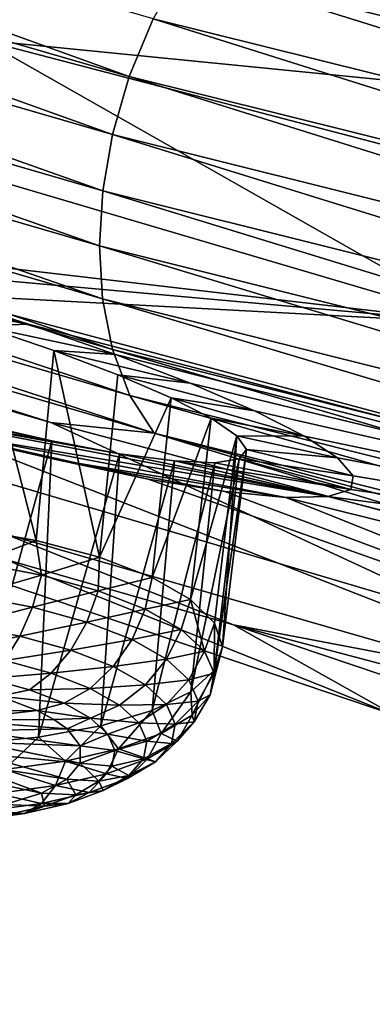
# Model space of a CAD drawing. Header units: metres. Extents: x -106 to 264, y -111 to 81.
# Tile 195 of 549: x 159.81 to 161.18, y -5.37 to -1.54. Entities that reach past the tile are written whole.
import ezdxf

# ---------------------------------------------------------------- set-up
doc = ezdxf.new("R2010")
doc.units = ezdxf.units.M
doc.layers.add('solid_20422013', color=7, linetype='CONTINUOUS')

msp = doc.modelspace()

# ---------------------------------------------------------------- linework, layer by layer
at = {"layer": 'solid_20422013'}
for points in [[(162.627045, -0.268029, 249.871689), (160.860275, -1.240199, 250.342102), (162.966629, -1.774455, 251.835373)], [(156.618408, -0.712087, 247.435852), (160.233673, -1.762396, 250.361542), (156.718781, -0.491576, 247.399918)], [(160.233673, -1.762396, 250.361542), (160.326309, -1.537945, 250.318527), (156.718781, -0.491576, 247.399918)], [(163.088501, -1.960217, 218.332092), (159.663956, -1.620794, 220.809128), (157.99765, -0.467756, 217.60643)], [(161.583771, -0.89791, 215.381424), (163.088501, -1.960217, 218.332092), (157.99765, -0.467756, 217.60643)], [(156.548019, -0.93454, 247.436615), (160.168701, -1.988074, 250.367096), (156.618408, -0.712087, 247.435852)], [(160.168701, -1.988074, 250.367096), (160.233673, -1.762396, 250.361542), (156.618408, -0.712087, 247.435852)], [(156.507309, -1.151863, 247.40506), (160.131134, -2.207867, 250.338104), (156.548019, -0.93454, 247.436615)], [(160.131134, -2.207867, 250.338104), (160.168701, -1.988074, 250.367096), (156.548019, -0.93454, 247.436615)], [(156.49295, -1.363691, 247.345184), (160.117859, -2.421489, 250.278824), (156.507309, -1.151863, 247.40506)], [(160.117859, -2.421489, 250.278824), (160.131134, -2.207867, 250.338104), (156.507309, -1.151863, 247.40506)], [(156.547363, -1.230476, 223.623611), (159.663956, -1.620794, 220.809128), (161.605545, -2.723309, 223.871475)], [(158.627228, -2.37629, 226.801483), (156.547363, -1.230476, 223.623611), (161.605545, -2.723309, 223.871475)], [(160.442078, -1.332686, 250.237656), (164.260757, -2.281122, 252.886337), (160.860275, -1.240199, 250.342102)], [(164.260757, -2.281122, 252.886337), (162.966629, -1.774455, 251.835373), (160.860275, -1.240199, 250.342102)], [(160.326309, -1.537945, 250.318527), (164.155518, -2.490455, 252.97554), (160.442078, -1.332686, 250.237656)], [(164.155518, -2.490455, 252.97554), (164.260757, -2.281122, 252.886337), (160.442078, -1.332686, 250.237656)], [(160.129074, -2.627841, 250.189392), (160.117859, -2.421489, 250.278824), (156.49295, -1.363691, 247.345184)], [(156.505127, -1.568937, 247.257156), (160.129074, -2.627841, 250.189392), (156.49295, -1.363691, 247.345184)], [(160.168076, -2.824828, 250.066147), (160.129074, -2.627841, 250.189392), (156.505127, -1.568937, 247.257156)], [(156.547409, -1.765609, 247.137573), (160.168076, -2.824828, 250.066147), (156.505127, -1.568937, 247.257156)], [(160.233673, -1.762396, 250.361542), (164.071304, -2.718544, 253.02507), (160.326309, -1.537945, 250.318527)], [(164.071304, -2.718544, 253.02507), (164.155518, -2.490455, 252.97554), (160.326309, -1.537945, 250.318527)], [(164.848709, -2.976481, 221.154877), (161.605545, -2.723309, 223.871475), (159.663956, -1.620794, 220.809128)], [(163.088501, -1.960217, 218.332092), (164.848709, -2.976481, 221.154877), (159.663956, -1.620794, 220.809128)], [(160.168701, -1.988074, 250.367096), (164.012238, -2.947202, 253.035065), (160.233673, -1.762396, 250.361542)], [(164.012238, -2.947202, 253.035065), (164.071304, -2.718544, 253.02507), (160.233673, -1.762396, 250.361542)], [(160.23584, -3.004383, 249.910721), (160.168076, -2.824828, 250.066147), (156.547409, -1.765609, 247.137573)], [(156.620865, -1.945717, 246.988129), (160.23584, -3.004383, 249.910721), (156.547409, -1.765609, 247.137573)], [(160.329941, -3.150283, 249.732162), (160.23584, -3.004383, 249.910721), (156.620865, -1.945717, 246.988129)], [(156.72287, -2.093086, 246.817627), (160.329941, -3.150283, 249.732162), (156.620865, -1.945717, 246.988129)], [(160.131134, -2.207867, 250.338104), (163.978073, -3.169279, 253.008438), (160.168701, -1.988074, 250.367096)], [(163.978073, -3.169279, 253.008438), (164.012238, -2.947202, 253.035065), (160.168701, -1.988074, 250.367096)], [(156.72287, -2.093086, 246.817627), (157.964523, -2.541681, 247.600204), (159.928085, -3.109641, 249.164124)], [(156.72287, -2.093086, 246.817627), (159.928085, -3.109641, 249.164124), (160.329941, -3.150283, 249.732162)], [(160.117859, -2.421489, 250.278824), (163.965988, -3.38456, 252.949692), (160.131134, -2.207867, 250.338104)], [(163.965988, -3.38456, 252.949692), (163.978073, -3.169279, 253.008438), (160.131134, -2.207867, 250.338104)], [(159.089661, -2.498444, 226.702606), (158.627228, -2.37629, 226.801483), (161.605545, -2.723309, 223.871475)], [(163.976166, -3.591936, 252.858963), (163.965988, -3.38456, 252.949692), (160.117859, -2.421489, 250.278824)], [(160.129074, -2.627841, 250.189392), (163.976166, -3.591936, 252.858963), (160.117859, -2.421489, 250.278824)], [(159.473053, -2.609851, 226.702866), (159.089661, -2.498444, 226.702606), (161.605545, -2.723309, 223.871475)], [(157.964523, -2.541681, 247.600204), (158.861343, -3.28699, 244.194916), (162.686005, -4.390527, 247.260117)], [(159.928085, -3.109641, 249.164124), (157.964523, -2.541681, 247.600204), (162.686005, -4.390527, 247.260117)], [(159.043488, -2.552113, 227.160706), (159.473053, -2.609851, 226.702866), (159.841064, -2.726847, 226.780777)], [(159.353821, -2.638809, 227.136963), (159.043488, -2.552113, 227.160706), (159.841064, -2.726847, 226.780777)], [(159.657715, -2.733037, 227.178879), (159.353821, -2.638809, 227.136963), (159.841064, -2.726847, 226.780777)], [(159.473053, -2.609851, 226.702866), (161.605545, -2.723309, 223.871475), (163.809158, -3.767775, 226.772583)], [(159.841064, -2.726847, 226.780777), (159.473053, -2.609851, 226.702866), (163.809158, -3.767775, 226.772583)], [(164.011612, -3.78922, 252.732346), (163.976166, -3.591936, 252.858963), (160.129074, -2.627841, 250.189392)], [(160.168076, -2.824828, 250.066147), (164.011612, -3.78922, 252.732346), (160.129074, -2.627841, 250.189392)], [(160.638641, -3.897269, 235.437408), (157.775055, -2.757169, 232.27066), (163.396011, -4.423337, 232.492126)], [(160.307495, -3.329467, 230.272293), (163.396011, -4.423337, 232.492126), (157.775055, -2.757169, 232.27066)], [(157.919678, -3.11571, 238.209915), (157.775055, -2.757169, 232.27066), (160.638641, -3.897269, 235.437408)], [(159.953217, -3.254533, 230.516281), (160.307495, -3.329467, 230.272293), (157.775055, -2.757169, 232.27066)], [(159.565842, -3.159242, 230.689423), (159.953217, -3.254533, 230.516281), (157.775055, -2.757169, 232.27066)], [(159.871628, -3.568981, 227.089539), (159.593185, -3.519648, 226.977875), (159.657715, -2.733037, 227.178879)], [(159.657715, -2.733037, 227.178879), (159.841064, -2.726847, 226.780777), (160.180344, -2.844377, 226.92572)], [(159.940292, -2.829329, 227.284348), (159.657715, -2.733037, 227.178879), (160.180344, -2.844377, 226.92572)], [(159.871628, -3.568981, 227.089539), (159.657715, -2.733037, 227.178879), (159.940292, -2.829329, 227.284348)], [(160.180344, -2.844377, 226.92572), (159.841064, -2.726847, 226.780777), (163.809158, -3.767775, 226.772583)], [(160.11824, -3.634179, 227.254944), (159.871628, -3.568981, 227.089539), (159.940292, -2.829329, 227.284348)], [(159.940292, -2.829329, 227.284348), (160.180344, -2.844377, 226.92572), (160.470871, -2.955719, 227.128159)], [(160.18959, -2.923195, 227.4478), (159.940292, -2.829329, 227.284348), (160.470871, -2.955719, 227.128159)], [(160.11824, -3.634179, 227.254944), (159.940292, -2.829329, 227.284348), (160.18959, -2.923195, 227.4478)], [(164.073181, -3.96827, 252.571411), (164.011612, -3.78922, 252.732346), (160.168076, -2.824828, 250.066147)], [(160.23584, -3.004383, 249.910721), (164.073181, -3.96827, 252.571411), (160.168076, -2.824828, 250.066147)], [(160.470871, -2.955719, 227.128159), (160.180344, -2.844377, 226.92572), (163.809158, -3.767775, 226.772583)], [(159.932312, -3.18012, 229.938324), (159.165527, -3.048152, 230.776382), (158.768234, -2.927241, 230.783813)], [(159.636963, -3.113333, 230.093918), (159.932312, -3.18012, 229.938324), (158.768234, -2.927241, 230.783813)], [(160.11824, -3.634179, 227.254944), (160.18959, -2.923195, 227.4478), (160.395981, -3.012717, 227.661377)], [(160.18959, -2.923195, 227.4478), (160.470871, -2.955719, 227.128159), (160.720718, -3.063931, 227.392166)], [(160.18959, -2.923195, 227.4478), (160.720718, -3.063931, 227.392166), (160.395981, -3.012717, 227.661377)], [(160.720718, -3.063931, 227.392166), (160.470871, -2.955719, 227.128159), (163.809158, -3.767775, 226.772583)], [(160.32196, -3.712313, 227.46666), (160.11824, -3.634179, 227.254944), (160.395981, -3.012717, 227.661377)], [(164.158707, -4.112819, 252.385406), (164.073181, -3.96827, 252.571411), (160.23584, -3.004383, 249.910721)], [(160.329941, -3.150283, 249.732162), (164.158707, -4.112819, 252.385406), (160.23584, -3.004383, 249.910721)], [(160.32196, -3.712313, 227.46666), (160.395981, -3.012717, 227.661377), (160.551697, -3.092249, 227.916351)], [(160.395981, -3.012717, 227.661377), (160.720718, -3.063931, 227.392166), (160.91568, -3.162877, 227.702682)], [(160.551697, -3.092249, 227.916351), (160.395981, -3.012717, 227.661377), (160.91568, -3.162877, 227.702682)], [(159.165527, -3.048152, 230.776382), (161.005875, -3.397785, 229.228134), (159.565842, -3.159242, 230.689423)], [(160.195587, -3.231359, 229.721176), (161.005875, -3.397785, 229.228134), (159.165527, -3.048152, 230.776382)], [(159.932312, -3.18012, 229.938324), (160.195587, -3.231359, 229.721176), (159.165527, -3.048152, 230.776382)], [(160.91568, -3.162877, 227.702682), (160.720718, -3.063931, 227.392166), (163.809158, -3.767775, 226.772583)], [(160.471939, -3.798625, 227.711563), (160.32196, -3.712313, 227.46666), (160.551697, -3.092249, 227.916351)], [(160.471939, -3.798625, 227.711563), (160.551697, -3.092249, 227.916351), (160.651779, -3.16116, 228.206207)], [(160.651779, -3.16116, 228.206207), (160.551697, -3.092249, 227.916351), (160.91568, -3.162877, 227.702682)], [(161.262222, -4.248064, 241.355148), (157.919678, -3.11571, 238.209915), (160.638641, -3.897269, 235.437408)], [(158.861343, -3.28699, 244.194916), (157.919678, -3.11571, 238.209915), (161.262222, -4.248064, 241.355148)], [(159.607132, -4.360812, 229.577362), (159.932312, -3.18012, 229.938324), (159.636963, -3.113333, 230.093918)], [(161.964432, -3.651772, 250.65686), (159.928085, -3.109641, 249.164124), (162.686005, -4.390527, 247.260117)], [(160.329941, -3.150283, 249.732162), (159.928085, -3.109641, 249.164124), (161.964432, -3.651772, 250.65686)], [(159.565842, -3.159242, 230.689423), (161.005875, -3.397785, 229.228134), (160.842957, -3.401526, 229.612228)], [(159.565842, -3.159242, 230.689423), (160.842957, -3.401526, 229.612228), (159.953217, -3.254533, 230.516281)], [(159.607132, -4.360812, 229.577362), (159.880707, -4.334993, 229.457306), (159.932312, -3.18012, 229.938324)], [(159.880707, -4.334993, 229.457306), (160.195587, -3.231359, 229.721176), (159.932312, -3.18012, 229.938324)], [(160.329941, -3.150283, 249.732162), (161.964432, -3.651772, 250.65686), (164.072433, -4.167274, 252.076111)], [(160.329941, -3.150283, 249.732162), (164.072433, -4.167274, 252.076111), (164.158707, -4.112819, 252.385406)], [(160.564713, -3.890336, 227.981567), (160.471939, -3.798625, 227.711563), (160.651779, -3.16116, 228.206207)], [(160.596252, -3.983435, 228.264877), (160.564713, -3.890336, 227.981567), (160.651779, -3.16116, 228.206207)], [(160.596252, -3.983435, 228.264877), (160.651779, -3.16116, 228.206207), (160.689819, -3.214847, 228.521225)], [(160.651779, -3.16116, 228.206207), (160.91568, -3.162877, 227.702682), (161.04277, -3.246772, 228.044754)], [(160.689819, -3.214847, 228.521225), (160.651779, -3.16116, 228.206207), (161.04277, -3.246772, 228.044754)], [(161.04277, -3.246772, 228.044754), (160.91568, -3.162877, 227.702682), (163.809158, -3.767775, 226.772583)], [(160.565155, -4.073855, 228.549088), (160.689819, -3.214847, 228.521225), (160.661163, -3.250518, 228.846512)], [(160.565155, -4.073855, 228.549088), (160.596252, -3.983435, 228.264877), (160.689819, -3.214847, 228.521225)], [(160.661163, -3.250518, 228.846512), (160.689819, -3.214847, 228.521225), (161.104843, -3.317611, 228.428574)], [(160.689819, -3.214847, 228.521225), (161.04277, -3.246772, 228.044754), (161.104843, -3.317611, 228.428574)], [(159.880707, -4.334993, 229.457306), (160.122925, -4.29113, 229.286057), (160.195587, -3.231359, 229.721176)], [(159.953217, -3.254533, 230.516281), (160.842957, -3.401526, 229.612228), (160.605774, -3.37819, 229.964951)], [(159.953217, -3.254533, 230.516281), (160.605774, -3.37819, 229.964951), (160.307495, -3.329467, 230.272293)], [(160.122925, -4.29113, 229.286057), (160.409927, -3.258722, 229.458755), (160.195587, -3.231359, 229.721176)], [(160.122925, -4.29113, 229.286057), (160.323212, -4.23114, 229.071091), (160.409927, -3.258722, 229.458755)], [(160.195587, -3.231359, 229.721176), (160.409927, -3.258722, 229.458755), (161.005875, -3.397785, 229.228134)], [(160.323212, -4.23114, 229.071091), (160.566498, -3.266199, 229.162979), (160.409927, -3.258722, 229.458755)], [(160.409927, -3.258722, 229.458755), (161.095612, -3.369742, 228.82901), (161.005875, -3.397785, 229.228134)], [(160.409927, -3.258722, 229.458755), (160.566498, -3.266199, 229.162979), (161.095612, -3.369742, 228.82901)], [(160.472794, -4.157644, 228.821808), (160.661163, -3.250518, 228.846512), (160.566498, -3.266199, 229.162979)], [(160.472794, -4.157644, 228.821808), (160.565155, -4.073855, 228.549088), (160.661163, -3.250518, 228.846512)], [(160.566498, -3.266199, 229.162979), (160.661163, -3.250518, 228.846512), (161.095612, -3.369742, 228.82901)], [(160.661163, -3.250518, 228.846512), (161.104843, -3.317611, 228.428574), (161.095612, -3.369742, 228.82901)], [(161.104843, -3.317611, 228.428574), (161.04277, -3.246772, 228.044754), (163.809158, -3.767775, 226.772583)], [(162.686005, -4.390527, 247.260117), (158.861343, -3.28699, 244.194916), (161.262222, -4.248064, 241.355148)], [(160.323212, -4.23114, 229.071091), (160.472794, -4.157644, 228.821808), (160.566498, -3.266199, 229.162979)], [(160.307495, -3.329467, 230.272293), (160.605774, -3.37819, 229.964951), (163.396011, -4.423337, 232.492126)], [(161.095612, -3.369742, 228.82901), (161.104843, -3.317611, 228.428574), (163.809158, -3.767775, 226.772583)], [(161.005875, -3.397785, 229.228134), (161.095612, -3.369742, 228.82901), (163.809158, -3.767775, 226.772583)], [(160.605774, -3.37819, 229.964951), (160.842957, -3.401526, 229.612228), (163.396011, -4.423337, 232.492126)], [(160.842957, -3.401526, 229.612228), (161.005875, -3.397785, 229.228134), (166.25975, -4.747066, 229.492676)], [(163.396011, -4.423337, 232.492126), (160.842957, -3.401526, 229.612228), (166.25975, -4.747066, 229.492676)], [(161.005875, -3.397785, 229.228134), (163.809158, -3.767775, 226.772583), (166.25975, -4.747066, 229.492676)], [(159.643784, -3.656327, 226.982162), (159.593185, -3.519648, 226.977875), (159.871628, -3.568981, 227.089539)], [(159.892136, -3.704036, 227.093231), (159.643784, -3.656327, 226.982162), (159.871628, -3.568981, 227.089539)], [(159.892136, -3.704036, 227.093231), (159.871628, -3.568981, 227.089539), (160.11824, -3.634179, 227.254944)], [(160.112244, -3.764739, 227.248627), (159.892136, -3.704036, 227.093231), (160.11824, -3.634179, 227.254944)], [(160.112244, -3.764739, 227.248627), (160.11824, -3.634179, 227.254944), (160.32196, -3.712313, 227.46666)], [(159.618774, -3.782415, 226.997879), (159.643784, -3.656327, 226.982162), (159.892136, -3.704036, 227.093231)], [(159.857025, -3.828184, 227.104431), (159.618774, -3.782415, 226.997879), (159.892136, -3.704036, 227.093231)], [(159.857025, -3.828184, 227.104431), (159.892136, -3.704036, 227.093231), (160.112244, -3.764739, 227.248627)], [(160.112244, -3.764739, 227.248627), (160.32196, -3.712313, 227.46666), (160.29567, -3.836105, 227.442383)], [(160.29567, -3.836105, 227.442383), (160.32196, -3.712313, 227.46666), (160.471939, -3.798625, 227.711563)], [(159.584976, -3.898461, 227.044373), (159.618774, -3.782415, 226.997879), (159.857025, -3.828184, 227.104431)], [(160.068192, -3.886419, 227.25351), (159.857025, -3.828184, 227.104431), (160.112244, -3.764739, 227.248627)], [(160.068192, -3.886419, 227.25351), (160.112244, -3.764739, 227.248627), (160.29567, -3.836105, 227.442383)], [(159.808212, -3.941346, 227.144211), (159.584976, -3.898461, 227.044373), (159.857025, -3.828184, 227.104431)], [(159.808212, -3.941346, 227.144211), (159.857025, -3.828184, 227.104431), (160.068192, -3.886419, 227.25351)], [(160.435364, -3.91539, 227.667068), (160.29567, -3.836105, 227.442383), (160.471939, -3.798625, 227.711563)], [(160.525955, -3.999548, 227.914047), (160.435364, -3.91539, 227.667068), (160.471939, -3.798625, 227.711563)], [(160.525955, -3.999548, 227.914047), (160.471939, -3.798625, 227.711563), (160.564713, -3.890336, 227.981567)], [(160.068192, -3.886419, 227.25351), (160.29567, -3.836105, 227.442383), (160.244171, -3.954884, 227.439392)], [(160.244171, -3.954884, 227.439392), (160.29567, -3.836105, 227.442383), (160.435364, -3.91539, 227.667068)], [(159.544662, -3.996682, 227.118515), (159.584976, -3.898461, 227.044373), (159.808212, -3.941346, 227.144211)], [(160.006073, -3.995912, 227.28389), (159.808212, -3.941346, 227.144211), (160.068192, -3.886419, 227.25351)], [(160.006073, -3.995912, 227.28389), (160.068192, -3.886419, 227.25351), (160.244171, -3.954884, 227.439392)], [(160.563965, -4.085346, 228.173813), (160.525955, -3.999548, 227.914047), (160.564713, -3.890336, 227.981567)], [(160.563965, -4.085346, 228.173813), (160.564713, -3.890336, 227.981567), (160.596252, -3.983435, 228.264877)], [(160.638641, -3.897269, 235.437408), (163.396011, -4.423337, 232.492126), (166.205215, -5.374864, 235.135086)], [(163.769714, -4.953598, 238.371475), (160.638641, -3.897269, 235.437408), (166.205215, -5.374864, 235.135086)], [(161.262222, -4.248064, 241.355148), (160.638641, -3.897269, 235.437408), (163.769714, -4.953598, 238.371475)], [(159.748962, -4.035931, 227.209885), (159.544662, -3.996682, 227.118515), (159.808212, -3.941346, 227.144211)], [(159.748962, -4.035931, 227.209885), (159.808212, -3.941346, 227.144211), (160.006073, -3.995912, 227.28389)], [(160.378189, -4.030947, 227.654953), (160.244171, -3.954884, 227.439392), (160.435364, -3.91539, 227.667068)], [(160.378189, -4.030947, 227.654953), (160.435364, -3.91539, 227.667068), (160.525955, -3.999548, 227.914047)], [(160.006073, -3.995912, 227.28389), (160.244171, -3.954884, 227.439392), (160.170959, -4.060061, 227.458069)], [(160.170959, -4.060061, 227.458069), (160.244171, -3.954884, 227.439392), (160.378189, -4.030947, 227.654953)], [(160.547928, -4.169485, 228.436386), (160.596252, -3.983435, 228.264877), (160.565155, -4.073855, 228.549088)], [(160.547928, -4.169485, 228.436386), (160.563965, -4.085346, 228.173813), (160.596252, -3.983435, 228.264877)], [(159.930054, -4.085871, 227.337723), (159.748962, -4.035931, 227.209885), (160.006073, -3.995912, 227.28389)], [(159.930054, -4.085871, 227.337723), (160.006073, -3.995912, 227.28389), (160.170959, -4.060061, 227.458069)], [(160.465088, -4.111684, 227.891876), (160.378189, -4.030947, 227.654953), (160.525955, -3.999548, 227.914047)], [(160.465088, -4.111684, 227.891876), (160.525955, -3.999548, 227.914047), (160.563965, -4.085346, 228.173813)], [(159.683258, -4.105594, 227.297058), (159.748962, -4.035931, 227.209885), (159.930054, -4.085871, 227.337723)], [(159.930054, -4.085871, 227.337723), (160.170959, -4.060061, 227.458069), (160.080948, -4.144582, 227.497131)], [(160.080948, -4.144582, 227.497131), (160.170959, -4.060061, 227.458069), (160.296524, -4.13133, 227.660034)], [(160.296524, -4.13133, 227.660034), (160.170959, -4.060061, 227.458069), (160.378189, -4.030947, 227.654953)], [(160.296524, -4.13133, 227.660034), (160.378189, -4.030947, 227.654953), (160.465088, -4.111684, 227.891876)], [(159.84523, -4.150261, 227.411407), (159.683258, -4.105594, 227.297058), (159.930054, -4.085871, 227.337723)], [(159.84523, -4.150261, 227.411407), (159.930054, -4.085871, 227.337723), (160.080948, -4.144582, 227.497131)], [(160.501556, -4.193994, 228.141083), (160.465088, -4.111684, 227.891876), (160.563965, -4.085346, 228.173813)], [(160.478455, -4.248732, 228.691696), (160.565155, -4.073855, 228.549088), (160.472794, -4.157644, 228.821808)], [(160.478455, -4.248732, 228.691696), (160.547928, -4.169485, 228.436386), (160.565155, -4.073855, 228.549088)], [(160.501556, -4.193994, 228.141083), (160.563965, -4.085346, 228.173813), (160.547928, -4.169485, 228.436386)], [(159.72821, -4.175553, 227.475754), (159.683258, -4.105594, 227.297058), (159.84523, -4.150261, 227.411407)], [(160.195877, -4.209808, 227.681976), (160.080948, -4.144582, 227.497131), (160.296524, -4.13133, 227.660034)], [(160.195877, -4.209808, 227.681976), (160.296524, -4.13133, 227.660034), (160.37796, -4.20698, 227.882034)], [(160.37796, -4.20698, 227.882034), (160.296524, -4.13133, 227.660034), (160.465088, -4.111684, 227.891876)], [(160.37796, -4.20698, 227.882034), (160.465088, -4.111684, 227.891876), (160.501556, -4.193994, 228.141083)], [(159.448105, -4.233053, 227.768906), (159.72821, -4.175553, 227.475754), (159.875549, -4.230724, 227.624741)], [(159.72821, -4.175553, 227.475754), (159.84523, -4.150261, 227.411407), (159.980194, -4.202775, 227.553986)], [(159.72821, -4.175553, 227.475754), (159.980194, -4.202775, 227.553986), (159.875549, -4.230724, 227.624741)], [(159.84523, -4.150261, 227.411407), (160.080948, -4.144582, 227.497131), (159.980194, -4.202775, 227.553986)], [(159.980194, -4.202775, 227.553986), (160.080948, -4.144582, 227.497131), (160.195877, -4.209808, 227.681976)], [(160.358231, -4.320041, 228.929901), (160.472794, -4.157644, 228.821808), (160.323212, -4.23114, 229.071091)], [(160.358231, -4.320041, 228.929901), (160.478455, -4.248732, 228.691696), (160.472794, -4.157644, 228.821808)], [(160.48616, -4.274712, 228.39299), (160.547928, -4.169485, 228.436386), (160.478455, -4.248732, 228.691696)], [(160.48616, -4.274712, 228.39299), (160.501556, -4.193994, 228.141083), (160.547928, -4.169485, 228.436386)], [(159.875549, -4.230724, 227.624741), (159.980194, -4.202775, 227.553986), (160.082993, -4.261115, 227.719315)], [(160.082993, -4.261115, 227.719315), (159.980194, -4.202775, 227.553986), (160.195877, -4.209808, 227.681976)], [(160.082993, -4.261115, 227.719315), (160.195877, -4.209808, 227.681976), (160.270401, -4.279044, 227.885162)], [(160.270401, -4.279044, 227.885162), (160.195877, -4.209808, 227.681976), (160.37796, -4.20698, 227.882034)], [(160.270401, -4.279044, 227.885162), (160.37796, -4.20698, 227.882034), (160.412125, -4.284102, 228.11554)], [(160.412125, -4.284102, 228.11554), (160.37796, -4.20698, 227.882034), (160.501556, -4.193994, 228.141083)], [(160.412125, -4.284102, 228.11554), (160.501556, -4.193994, 228.141083), (160.48616, -4.274712, 228.39299)], [(159.547256, -4.268693, 227.864578), (159.448105, -4.233053, 227.768906), (159.875549, -4.230724, 227.624741)], [(159.547256, -4.268693, 227.864578), (159.875549, -4.230724, 227.624741), (159.94075, -4.265446, 227.722534)], [(159.94075, -4.265446, 227.722534), (159.875549, -4.230724, 227.624741), (160.082993, -4.261115, 227.719315)], [(160.191864, -4.380673, 229.141876), (160.323212, -4.23114, 229.071091), (160.122925, -4.29113, 229.286057)], [(160.191864, -4.380673, 229.141876), (160.358231, -4.320041, 228.929901), (160.323212, -4.23114, 229.071091)], [(160.419525, -4.350738, 228.637909), (160.478455, -4.248732, 228.691696), (160.358231, -4.320041, 228.929901)], [(160.419525, -4.350738, 228.637909), (160.48616, -4.274712, 228.39299), (160.478455, -4.248732, 228.691696)], [(159.547256, -4.268693, 227.864578), (159.94075, -4.265446, 227.722534), (159.991379, -4.301956, 227.828018)], [(159.613693, -4.31026, 227.983368), (159.547256, -4.268693, 227.864578), (159.991379, -4.301956, 227.828018)], [(159.985764, -4.428298, 229.319443), (160.122925, -4.29113, 229.286057), (159.880707, -4.334993, 229.457306)], [(159.991379, -4.301956, 227.828018), (159.94075, -4.265446, 227.722534), (160.082993, -4.261115, 227.719315)], [(159.985764, -4.428298, 229.319443), (160.191864, -4.380673, 229.141876), (160.122925, -4.29113, 229.286057)], [(159.991379, -4.301956, 227.828018), (160.082993, -4.261115, 227.719315), (160.149643, -4.323041, 227.901047)], [(160.149643, -4.323041, 227.901047), (160.082993, -4.261115, 227.719315), (160.270401, -4.279044, 227.885162)], [(160.149643, -4.323041, 227.901047), (160.270401, -4.279044, 227.885162), (160.301682, -4.349627, 228.098862)], [(160.301682, -4.349627, 228.098862), (160.270401, -4.279044, 227.885162), (160.412125, -4.284102, 228.11554)], [(160.301682, -4.349627, 228.098862), (160.412125, -4.284102, 228.11554), (160.397705, -4.359734, 228.351563)], [(160.397705, -4.359734, 228.351563), (160.48616, -4.274712, 228.39299), (160.419525, -4.350738, 228.637909)], [(160.397705, -4.359734, 228.351563), (160.412125, -4.284102, 228.11554), (160.48616, -4.274712, 228.39299)], [(159.613693, -4.31026, 227.983368), (159.991379, -4.301956, 227.828018), (160.042664, -4.368925, 228.027603)], [(159.642029, -4.354383, 228.115662), (159.613693, -4.31026, 227.983368), (160.042664, -4.368925, 228.027603)], [(160.042664, -4.368925, 228.027603), (159.991379, -4.301956, 227.828018), (160.149643, -4.323041, 227.901047)], [(160.042664, -4.368925, 228.027603), (160.149643, -4.323041, 227.901047), (160.177612, -4.386173, 228.092194)], [(160.177612, -4.386173, 228.092194), (160.149643, -4.323041, 227.901047), (160.301682, -4.349627, 228.098862)], [(160.304184, -4.419148, 228.86644), (160.358231, -4.320041, 228.929901), (160.191864, -4.380673, 229.141876)], [(160.304184, -4.419148, 228.86644), (160.419525, -4.350738, 228.637909), (160.358231, -4.320041, 228.929901)], [(159.747818, -4.461084, 229.455811), (159.880707, -4.334993, 229.457306), (159.607132, -4.360812, 229.577362)], [(159.629974, -4.397491, 228.250763), (159.642029, -4.354383, 228.115662), (160.042633, -4.435584, 228.233765)], [(159.642029, -4.354383, 228.115662), (160.042664, -4.368925, 228.027603), (160.042633, -4.435584, 228.233765)], [(159.747818, -4.461084, 229.455811), (159.985764, -4.428298, 229.319443), (159.880707, -4.334993, 229.457306)], [(160.042633, -4.435584, 228.233765), (160.042664, -4.368925, 228.027603), (160.177612, -4.386173, 228.092194)], [(160.177612, -4.386173, 228.092194), (160.301682, -4.349627, 228.098862), (160.288483, -4.418847, 228.31488)], [(160.288483, -4.418847, 228.31488), (160.301682, -4.349627, 228.098862), (160.397705, -4.359734, 228.351563)], [(160.288483, -4.418847, 228.31488), (160.397705, -4.359734, 228.351563), (160.335266, -4.430968, 228.581055)], [(160.335266, -4.430968, 228.581055), (160.419525, -4.350738, 228.637909), (160.304184, -4.419148, 228.86644)], [(160.335266, -4.430968, 228.581055), (160.397705, -4.359734, 228.351563), (160.419525, -4.350738, 228.637909)], [(159.578491, -4.436088, 228.377701), (159.629974, -4.397491, 228.250763), (159.991302, -4.498136, 228.434769)], [(159.629974, -4.397491, 228.250763), (160.042633, -4.435584, 228.233765), (159.991302, -4.498136, 228.434769)], [(160.144577, -4.477316, 229.069794), (160.191864, -4.380673, 229.141876), (159.985764, -4.428298, 229.319443)], [(160.042633, -4.435584, 228.233765), (160.177612, -4.386173, 228.092194), (160.165817, -4.448085, 228.2854)], [(160.144577, -4.477316, 229.069794), (160.304184, -4.419148, 228.86644), (160.191864, -4.380673, 229.141876)], [(160.165817, -4.448085, 228.2854), (160.177612, -4.386173, 228.092194), (160.288483, -4.418847, 228.31488)], [(159.49176, -4.46705, 228.486191), (159.578491, -4.436088, 228.377701), (159.891602, -4.553016, 228.619156)], [(159.578491, -4.436088, 228.377701), (159.991302, -4.498136, 228.434769), (159.891602, -4.553016, 228.619156)], [(159.946854, -4.523005, 229.240158), (159.985764, -4.428298, 229.319443), (159.747818, -4.461084, 229.455811)], [(159.946854, -4.523005, 229.240158), (160.144577, -4.477316, 229.069794), (159.985764, -4.428298, 229.319443)], [(159.991302, -4.498136, 228.434769), (160.042633, -4.435584, 228.233765), (160.1147, -4.506397, 228.473267)], [(160.042633, -4.435584, 228.233765), (160.165817, -4.448085, 228.2854), (160.1147, -4.506397, 228.473267)], [(160.227188, -4.495068, 228.795181), (160.304184, -4.419148, 228.86644), (160.144577, -4.477316, 229.069794)], [(160.165817, -4.448085, 228.2854), (160.288483, -4.418847, 228.31488), (160.231323, -4.484042, 228.524918)], [(160.227188, -4.495068, 228.795181), (160.335266, -4.430968, 228.581055), (160.304184, -4.419148, 228.86644)], [(160.231323, -4.484042, 228.524918), (160.335266, -4.430968, 228.581055), (160.227188, -4.495068, 228.795181)], [(160.231323, -4.484042, 228.524918), (160.288483, -4.418847, 228.31488), (160.335266, -4.430968, 228.581055)], [(159.49176, -4.46705, 228.486191), (159.891602, -4.553016, 228.619156), (159.749222, -4.597097, 228.776413)], [(159.718582, -4.554459, 229.370972), (159.946854, -4.523005, 229.240158), (159.747818, -4.461084, 229.455811)], [(160.077652, -4.54957, 228.985718), (160.144577, -4.477316, 229.069794), (159.946854, -4.523005, 229.240158)], [(160.077652, -4.54957, 228.985718), (160.227188, -4.495068, 228.795181), (160.144577, -4.477316, 229.069794)], [(160.1147, -4.506397, 228.473267), (160.165817, -4.448085, 228.2854), (160.231323, -4.484042, 228.524918)], [(160.1147, -4.506397, 228.473267), (160.231323, -4.484042, 228.524918), (160.132416, -4.542706, 228.720886)], [(160.132416, -4.542706, 228.720886), (160.231323, -4.484042, 228.524918), (160.227188, -4.495068, 228.795181)], [(159.89238, -4.592379, 229.14534), (159.946854, -4.523005, 229.240158), (159.718582, -4.554459, 229.370972)], [(159.891602, -4.553016, 228.619156), (159.991302, -4.498136, 228.434769), (160.02623, -4.558869, 228.648544)], [(159.89238, -4.592379, 229.14534), (160.077652, -4.54957, 228.985718), (159.946854, -4.523005, 229.240158)], [(159.991302, -4.498136, 228.434769), (160.1147, -4.506397, 228.473267), (160.02623, -4.558869, 228.648544)], [(160.02623, -4.558869, 228.648544), (160.1147, -4.506397, 228.473267), (160.132416, -4.542706, 228.720886)], [(160.132416, -4.542706, 228.720886), (160.227188, -4.495068, 228.795181), (160.077652, -4.54957, 228.985718)], [(159.678497, -4.62185, 229.267914), (159.89238, -4.592379, 229.14534), (159.718582, -4.554459, 229.370972)], [(159.749222, -4.597097, 228.776413), (159.891602, -4.553016, 228.619156), (159.903809, -4.603484, 228.80452)], [(159.891602, -4.553016, 228.619156), (160.02623, -4.558869, 228.648544), (159.903809, -4.603484, 228.80452)], [(159.99556, -4.592587, 228.895264), (160.077652, -4.54957, 228.985718), (159.89238, -4.592379, 229.14534)], [(159.903809, -4.603484, 228.80452), (160.02623, -4.558869, 228.648544), (159.99556, -4.592587, 228.895264)], [(159.99556, -4.592587, 228.895264), (160.132416, -4.542706, 228.720886), (160.077652, -4.54957, 228.985718)], [(160.02623, -4.558869, 228.648544), (160.132416, -4.542706, 228.720886), (159.99556, -4.592587, 228.895264)], [(159.825989, -4.631767, 229.041351), (159.89238, -4.592379, 229.14534), (159.678497, -4.62185, 229.267914)], [(159.749222, -4.597097, 228.776413), (159.903809, -4.603484, 228.80452), (159.752151, -4.638527, 228.935181)], [(159.825989, -4.631767, 229.041351), (159.99556, -4.592587, 228.895264), (159.89238, -4.592379, 229.14534)], [(159.903809, -4.603484, 228.80452), (159.99556, -4.592587, 228.895264), (159.825989, -4.631767, 229.041351)], [(159.630249, -4.65874, 229.153534), (159.825989, -4.631767, 229.041351), (159.678497, -4.62185, 229.267914)], [(159.752151, -4.638527, 228.935181), (159.825989, -4.631767, 229.041351), (159.630249, -4.65874, 229.153534)], [(159.752151, -4.638527, 228.935181), (159.903809, -4.603484, 228.80452), (159.825989, -4.631767, 229.041351)]]:
    msp.add_3dface(points, dxfattribs=at)

doc.saveas('drawing.dxf')
